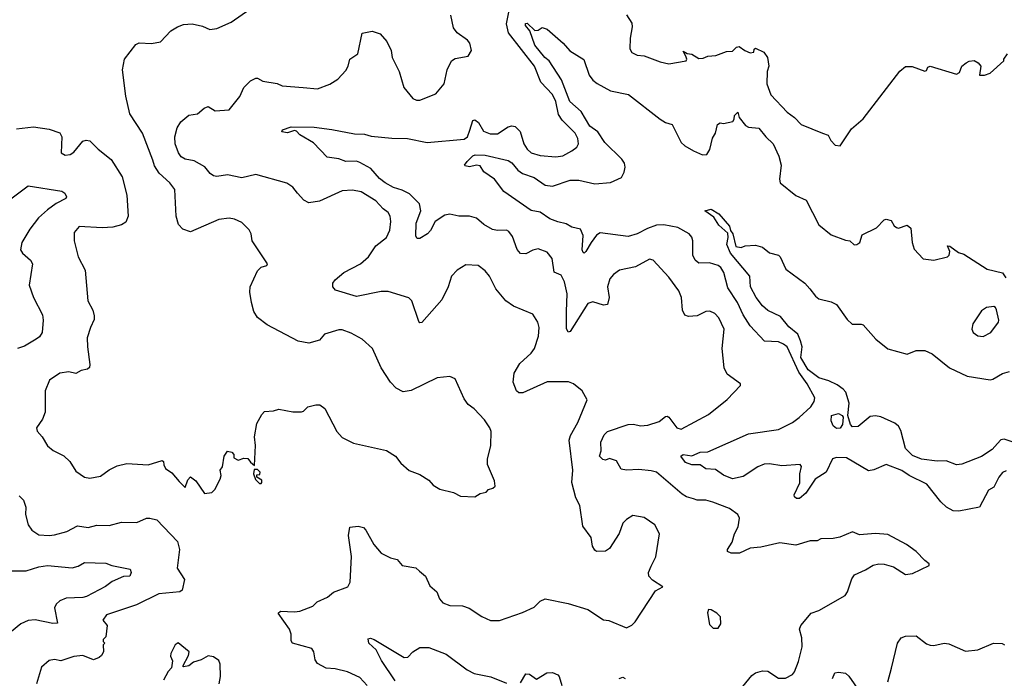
# Model space of a CAD drawing. Extents: x 1268547 to 1425625, y 515768 to 616754.
# Tile 415 of 507: x 1375468 to 1381045, y 582246 to 585979. Entities that reach past the tile are written whole.
import ezdxf

# ---------------------------------------------------------------- set-up
doc = ezdxf.new("R2010")
doc.units = 0

msp = doc.modelspace()

# ---------------------------------------------------------------- linework, layer by layer
at = {"layer": '0CON10XD'}
for points in [[(1378045, 583274), (1378075, 583293.8), (1378110, 583300), (1378123.9, 583316.1), (1378147, 583323), (1378160, 583335), (1378157.5, 583365), (1378118.3, 583458.3), (1378118.3, 583488.3), (1378136.9, 583565), (1378137.8, 583645), (1378131.4, 583665), (1378101.1, 583711.1), (1378042.6, 583772.6), (1378008.6, 583798.6), (1377985, 583830), (1377935, 583942.5), (1377905, 583956.7), (1377832.1, 583947.9), (1377685, 583877.5), (1377640.3, 583870.3), (1377600.2, 583890.2), (1377567.5, 583925), (1377514.6, 584004.6), (1377465.8, 584115), (1377408.3, 584168.3), (1377345, 584202.5), (1377295, 584220), (1377275, 584220.6), (1377195, 584196.2), (1377165, 584162.5), (1377105, 584145.6), (1377045, 584157.1), (1376869.8, 584249.8), (1376815, 584290.8), (1376794.3, 584325), (1376780.8, 584375), (1376771.4, 584435), (1376772.9, 584465), (1376815, 584556.2), (1376835, 584576), (1376866.7, 584585), (1376871.2, 584595), (1376784, 584725), (1376778, 584765), (1376767.3, 584787.3), (1376725, 584830), (1376685, 584848.8), (1376655, 584853.8), (1376595, 584846), (1376435, 584777.1), (1376390.9, 584790.9), (1376367.8, 584817.8), (1376353.1, 584865), (1376346.2, 585016.2), (1376317.8, 585055), (1376258, 585108), (1376231.1, 585151.1), (1376222.6, 585182.6), (1376163.8, 585335), (1376090.9, 585445), (1376068.5, 585545), (1376050, 585695), (1376061.4, 585755), (1376125, 585837.5), (1376145, 585847.5), (1376215, 585843.8), (1376265, 585853.8), (1376324.1, 585915.9), (1376361.2, 585938.8), (1376395, 585950.8), (1376443.9, 585956.1), (1376502.3, 585942.3), (1376545, 585923.8), (1376585, 585928), (1376665.5, 585964.5), (1376771.7, 586038.3)], [(1377435, 582205.7), (1377395, 582249.4), (1377325, 582281.9), (1377255, 582300), (1377202.8, 582302.8), (1377155, 582330), (1377141.2, 582351.2), (1377133.3, 582395), (1377122.5, 582415), (1377012.9, 582445), (1377005, 582457.5), (1377005.5, 582495), (1376996.7, 582525), (1376931.2, 582615), (1376945, 582626), (1377025, 582622.5), (1377055, 582627.1), (1377127.5, 582655), (1377151.7, 582678.3), (1377211.2, 582705), (1377245, 582733.1), (1377326.2, 582765), (1377338.8, 582791.2), (1377346.8, 582936.8), (1377329.2, 583055), (1377336.7, 583103.3), (1377385, 583108), (1377415, 583100), (1377429.2, 583085), (1377472.9, 583005), (1377515, 582955.8), (1377568.3, 582928.3), (1377605, 582918.8), (1377635, 582884.2), (1377712.3, 582872.3), (1377733.2, 582853.2), (1377766.2, 582825), (1377790.3, 582770.3), (1377830, 582735), (1377845, 582696.2), (1377865, 582672.9), (1377905, 582657.8), (1377975, 582655.6), (1378013.2, 582643.2), (1378085, 582596.2), (1378135, 582573.3), (1378185, 582574.2), (1378315, 582619.4), (1378380.9, 582649.1), (1378415, 582682), (1378445, 582696.2), (1378575, 582670.6), (1378685, 582636.2), (1378775, 582576.7), (1378805, 582573.3), (1378905, 582531.2), (1378935, 582546.2), (1378954.3, 582565.7), (1379068.3, 582741.7), (1379110, 582765), (1379052.9, 582802.9), (1379032, 582825), (1379029.2, 582845), (1379045, 582881.2), (1379071.9, 582935), (1379091.2, 583065), (1379066, 583115), (1379005, 583157.5), (1378941.2, 583168.8), (1378904.4, 583145.6), (1378884.5, 583125.5), (1378862.9, 583067.1), (1378808.9, 582981.1), (1378785, 582965.7), (1378735, 582963.8), (1378725, 582972.5), (1378712, 582995), (1378704.2, 583044.2), (1378658.3, 583108.3), (1378641.4, 583225), (1378618.7, 583268.7), (1378595.5, 583355.5), (1378601.5, 583425), (1378580, 583595), (1378587.4, 583622.6), (1378630, 583695), (1378682.5, 583825), (1378654.6, 583874.6), (1378605.3, 583915.3), (1378575.5, 583925.5), (1378455, 583925.6), (1378317, 583863), (1378294.5, 583864.5), (1378280.8, 583875), (1378263.1, 583925), (1378268.5, 583975), (1378300.8, 584029.3), (1378365, 584089.2), (1378384.3, 584115), (1378406.9, 584185), (1378409.4, 584235), (1378402.5, 584265), (1378375, 584310), (1378265, 584355.7), (1378221.2, 584385), (1378165, 584453.3), (1378129.2, 584525), (1378104, 584555), (1378065, 584585.7), (1377995, 584590), (1377945, 584559.2), (1377914.3, 584525), (1377895.6, 584465), (1377858.3, 584391.7), (1377745, 584263.3), (1377735, 584260), (1377728.6, 584268.6), (1377689.2, 584385), (1377671.7, 584401.7), (1377555, 584438.6), (1377515, 584438.1), (1377375, 584410), (1377256.7, 584445), (1377242, 584465), (1377240.8, 584485), (1377254, 584505), (1377304.2, 584545), (1377397.5, 584595), (1377442.7, 584635), (1377485, 584696.9), (1377546, 584745), (1377563.6, 584786.4), (1377570, 584835), (1377565.5, 584865), (1377555, 584885.8), (1377526.8, 584906.8), (1377485, 584952.9), (1377402.7, 585002.7), (1377352.7, 585012.7), (1377295, 585009.2), (1377165, 584950.5), (1377105, 584940), (1377076.2, 584955), (1377041.2, 584995), (1377015, 585030), (1376981.7, 585051.7), (1376805, 585102), (1376725, 585081.9), (1376645, 585100), (1376585, 585090), (1376565, 585093.1), (1376546.4, 585106.4), (1376515.5, 585145.5), (1376455, 585178.6), (1376405, 585187.5), (1376381.7, 585201.7), (1376366.7, 585225), (1376348.8, 585275), (1376346.2, 585315), (1376360, 585365), (1376379.5, 585400.5), (1376425, 585438), (1376474.3, 585445.7), (1376512.7, 585477.3), (1376535, 585486.2), (1376575, 585462), (1376655, 585467.1), (1376715, 585544.2), (1376736.9, 585595), (1376775, 585631.9), (1376805, 585647.8), (1376815, 585648.1), (1376845, 585629.5), (1376926.2, 585616.2), (1376955, 585604.4), (1377072.5, 585595), (1377155, 585586.2), (1377225, 585614), (1377269.1, 585640.9), (1377315, 585691.2), (1377328.6, 585715), (1377338, 585755), (1377383.8, 585785), (1377406.7, 585903.3), (1377465, 585914), (1377508.7, 585898.7), (1377547.5, 585855), (1377571.2, 585805), (1377578, 585765), (1377617.5, 585685), (1377644, 585595), (1377695, 585532.5), (1377715, 585523.3), (1377735, 585523.3), (1377825, 585558.8), (1377872, 585615), (1377888.6, 585695), (1377914.2, 585745.8), (1377935, 585758.8), (1378008.8, 585771.2), (1378026.2, 585805), (1378018, 585845), (1378005, 585863.3), (1377945.8, 585905), (1377925, 585932.5), (1377909.5, 586005)], [(1379512.5, 582137.5), (1379615, 582260.8), (1379635, 582276), (1379675, 582287.5), (1379705, 582285.8), (1379766.4, 582246.4), (1379805, 582246.7), (1379845, 582266.7), (1379856.8, 582283.2), (1379878.3, 582341.7), (1379899.4, 582425), (1379898.5, 582475), (1379884.5, 582524.5), (1379891.9, 582545), (1379950, 582615), (1379995, 582629.4), (1380143.8, 582715), (1380156, 582735), (1380180.9, 582809.1), (1380197, 582833), (1380259.6, 582860.4), (1380302.4, 582887.6), (1380335, 582894.4), (1380365, 582893.1), (1380417.6, 582877.6), (1380485, 582834), (1380525, 582840), (1380620, 582885), (1380620, 582895), (1380595, 582912.5), (1380546.2, 582965), (1380491.2, 583005), (1380385, 583060), (1380315, 583065.8), (1380225, 583058.8), (1380185, 583076.7), (1380113.5, 583046.5), (1380075, 583038.5), (1380005, 583035.6), (1379985, 583025.8), (1379945, 583024.2), (1379865, 583000), (1379773.9, 583013.9), (1379665, 582989.5), (1379605, 582983.1), (1379544.2, 582955.8), (1379497.5, 582955), (1379477.5, 582965), (1379476.7, 582975), (1379503.1, 583016.9), (1379516.4, 583065), (1379537.5, 583105), (1379544.2, 583154.2), (1379536, 583175), (1379487.9, 583207.9), (1379394.5, 583244.5), (1379355, 583255.6), (1379305, 583254.5), (1379285, 583263.3), (1379245, 583274.6), (1379219.9, 583289.9), (1379075, 583413.5), (1379045, 583422.5), (1378975, 583429.6), (1378905.5, 583425.5), (1378875, 583431.2), (1378848.8, 583478.8), (1378808, 583492), (1378785, 583482.2), (1378771.2, 583485), (1378752.5, 583505), (1378762, 583535), (1378760, 583585), (1378778, 583625), (1378796.7, 583645), (1378915, 583683.4), (1378945, 583685.3), (1378985, 583675.8), (1379025, 583680.9), (1379089.2, 583700.7), (1379125, 583729.5), (1379135, 583731.1), (1379145.3, 583725.3), (1379189.2, 583665), (1379215, 583657.1), (1379369.7, 583740.3), (1379474.4, 583825.6), (1379550, 583905), (1379550, 583915), (1379475, 583970), (1379458.5, 584005), (1379447.5, 584115), (1379457.5, 584225), (1379428, 584288), (1379405, 584313.8), (1379377.1, 584327.1), (1379355, 584324.2), (1379305, 584300.6), (1379255.7, 584295.7), (1379235, 584303.8), (1379222.4, 584332.4), (1379216.4, 584405), (1379201.9, 584441.9), (1379145, 584520), (1379055, 584616.7), (1379035, 584621.2), (1378955, 584578.6), (1378865, 584560), (1378831.2, 584535), (1378810.9, 584509.1), (1378798, 584465), (1378806.5, 584405), (1378798, 584365), (1378775, 584360.6), (1378715, 584380), (1378685, 584370), (1378585, 584211.1), (1378575, 584207.5), (1378565, 584227.5), (1378564.8, 584325.2), (1378568.9, 584425), (1378553.7, 584493.7), (1378535, 584531.4), (1378495, 584548), (1378484.6, 584624.6), (1378455, 584660.6), (1378405, 584679.1), (1378375, 584671.8), (1378335, 584650.9), (1378305, 584653.3), (1378286, 584676), (1378259.5, 584749.5), (1378238.5, 584778.5), (1378225, 584785.5), (1378175, 584783.6), (1378145, 584789.6), (1378097.1, 584817.1), (1378055, 584854.4), (1378015.6, 584865.6), (1377954.4, 584864.4), (1377905, 584875.7), (1377875, 584870.6), (1377821.4, 584835), (1377795, 584784), (1377777.5, 584765), (1377735, 584739.2), (1377718.3, 584738.3), (1377712.1, 584752.1), (1377714.2, 584825), (1377740.3, 584895), (1377732.1, 584935), (1377675, 584991.1), (1377635, 585012.3), (1377585, 585027.5), (1377537.8, 585055), (1377505, 585078.2), (1377455.7, 585135.7), (1377395, 585170), (1377375, 585177.5), (1377314.3, 585174.3), (1377275, 585190.8), (1377209.3, 585199.3), (1377130.9, 585280.9), (1377055, 585326.7), (1377035, 585346.7), (1377025, 585350), (1376985, 585336.7), (1376953, 585343), (1376956.7, 585355), (1377005, 585371.9), (1377135, 585369.1), (1377235, 585357.1), (1377365, 585331.1), (1377419.8, 585329.8), (1377458.9, 585318.9), (1377575, 585306.6), (1377665, 585305.3), (1377775, 585282.1), (1377985, 585300.8), (1378005, 585314.4), (1378016.9, 585353.1), (1378035, 585408), (1378045, 585411.9), (1378065.7, 585395.7), (1378095, 585347.1), (1378131.7, 585331.7), (1378175, 585332.5), (1378235, 585372.2), (1378255, 585377.3), (1378275, 585373.3), (1378303.1, 585345), (1378323.1, 585275), (1378341.4, 585245), (1378365, 585223.3), (1378415, 585208.6), (1378505, 585200.6), (1378545, 585206.9), (1378595.4, 585234.6), (1378623.2, 585256.8), (1378632.5, 585275), (1378630, 585305), (1378614.3, 585335), (1378539.7, 585409.7), (1378520.6, 585440.6), (1378505.3, 585515), (1378486.6, 585555), (1378420.3, 585625), (1378383.1, 585715), (1378236.9, 585905), (1378224.4, 585955), (1378237.9, 586022.1)], [(1378905.7, 586005.7), (1378935, 585960), (1378937.7, 585937.7), (1378926.2, 585875), (1378924.1, 585814.1), (1378935, 585792.5), (1378965, 585777.5), (1379005, 585774.3), (1379095, 585739.2), (1379145, 585728), (1379242.5, 585745), (1379246.7, 585755), (1379241.7, 585771.7), (1379225, 585800), (1379248, 585788), (1379275, 585783.1), (1379315, 585758.5), (1379339.5, 585760.5), (1379365, 585771.2), (1379410, 585775), (1379471.7, 585798.3), (1379505, 585800), (1379527.7, 585822.3), (1379542.7, 585827.3), (1379575, 585804), (1379605, 585791.4), (1379626.1, 585793.9), (1379627.5, 585812.5), (1379635, 585817.5), (1379683.3, 585795), (1379703.8, 585765), (1379710.8, 585715), (1379700.8, 585685), (1379700, 585615), (1379722.8, 585552.8), (1379815, 585454), (1379856, 585425), (1379895, 585384.3), (1380015, 585335.8)], [(1381055, 583422.2), (1381035, 583411.9), (1381013.1, 583385), (1380985, 583330), (1380955, 583312.5), (1380905, 583216.2), (1380787, 583193), (1380755, 583194.4), (1380718, 583215), (1380685, 583246.9), (1380607, 583347), (1380505.4, 583395.4), (1380465, 583424.3), (1380375, 583457.8), (1380305, 583427.5), (1380275, 583422), (1380151.2, 583495), (1380095, 583498.1), (1380070.9, 583489.1), (1380036.2, 583415), (1379974.4, 583375), (1379920.5, 583295), (1379885, 583265.6), (1379867.5, 583265), (1379856, 583275), (1379854.2, 583285), (1379885.9, 583354.1), (1379886.9, 583405), (1379895.6, 583445.6), (1379888.3, 583458.3), (1379785, 583450.6), (1379715, 583460.8), (1379685, 583459.4), (1379648.1, 583445), (1379565, 583390.4), (1379505, 583376.2), (1379455, 583397.3), (1379408.8, 583428.8), (1379353.8, 583433.8), (1379322.5, 583455), (1379275.5, 583455.5), (1379238.9, 583468.9), (1379212.9, 583505), (1379225, 583514.4), (1379275, 583506.8), (1379322.4, 583527.6), (1379365, 583529.3), (1379595, 583631.5), (1379765, 583655.3), (1379845.6, 583695), (1379883.6, 583723.6), (1379948.1, 583785), (1379967.1, 583815), (1379970.8, 583835), (1379927.7, 583915), (1379881.6, 583981.6), (1379815, 584123.6), (1379795, 584140.4), (1379765, 584152.5), (1379687.4, 584157.4), (1379605, 584242.7), (1379566.5, 584305), (1379534.2, 584375), (1379478.1, 584458.1), (1379455.3, 584545), (1379440, 584575), (1379425, 584586.2), (1379375, 584600), (1379315, 584599.2), (1379292.9, 584615), (1379281.5, 584645), (1379280.6, 584725), (1379275, 584746.2), (1379260, 584765), (1379195, 584800.4), (1379115.6, 584815.6), (1379075, 584813.3), (1379024.1, 584795.9), (1378965, 584764.7), (1378915, 584749.2), (1378755, 584771.5), (1378735, 584756.7), (1378703.9, 584716.1), (1378675, 584664.4), (1378665, 584656), (1378658.8, 584658.8), (1378654.6, 584675), (1378659.1, 584755), (1378645, 584792), (1378595, 584803.3), (1378562.2, 584822.2), (1378515, 584832.7), (1378470.8, 584850.8), (1378415, 584886.9), (1378365, 584897.5), (1378210, 585005), (1378156.7, 585075), (1378097.3, 585117.3), (1378075, 585151.2), (1378055, 585154.3), (1378015, 585145.6), (1377990.7, 585150.7), (1377987.5, 585155), (1378001.5, 585175), (1378035, 585207.5), (1378047.3, 585212.7), (1378105, 585210.8), (1378235, 585180.9), (1378255, 585167.1), (1378290, 585125), (1378315, 585107), (1378381.8, 585085), (1378445, 585041.2), (1378485, 585034.5), (1378585, 585069.1), (1378635, 585070), (1378725, 585048.5), (1378815, 585056.7), (1378875.8, 585085), (1378891.9, 585115), (1378896.5, 585143.5), (1378893.1, 585165), (1378878.8, 585188.8), (1378782.7, 585282.7), (1378742.5, 585342.5), (1378696.5, 585375), (1378648.5, 585458.5), (1378584.5, 585515), (1378537.4, 585637.4), (1378467.5, 585745), (1378442.8, 585765), (1378384.7, 585835), (1378356.7, 585915), (1378332.2, 585945), (1378332.7, 585957.3), (1378341.7, 585958.3), (1378385, 585917.5), (1378405, 585920), (1378426.4, 585933.6), (1378455, 585925.8), (1378545.6, 585845), (1378583.3, 585803.2), (1378663.8, 585753.8), (1378693.9, 585663.9), (1378715, 585635.7), (1378737.8, 585617.8), (1378815, 585575.5), (1378916.7, 585555), (1379095, 585414.3), (1379125, 585395.7), (1379164.2, 585385), (1379215, 585282.9), (1379235, 585263.3), (1379284.7, 585234.7), (1379335, 585212.2), (1379360, 585215), (1379377.5, 585242.5), (1379392.5, 585307.5), (1379408.8, 585335), (1379420, 585385), (1379435, 585393.3), (1379455, 585391.2), (1379507.8, 585402.2), (1379515.6, 585414.4), (1379516.9, 585435), (1379535, 585453.8), (1379543.9, 585423.9), (1379578.7, 585378.7), (1379595, 585370), (1379655, 585364.2), (1379694.2, 585314.2), (1379735.7, 585275), (1379767.5, 585205), (1379781.1, 585155), (1379771.1, 585075), (1379775.8, 585055), (1379865, 584981.4), (1379922.5, 584955), (1379995, 584816.7), (1380065, 584759.2), (1380145, 584728.8), (1380170, 584725), (1380193.6, 584703.6), (1380210, 584705), (1380226.7, 584715), (1380240.5, 584759.5), (1380320.9, 584799.1), (1380363.8, 584845), (1380375, 584848), (1380405, 584840), (1380420.7, 584810.7), (1380435, 584800), (1380445, 584797.5), (1380495, 584813.3), (1380515, 584796.2), (1380522.5, 584715), (1380535, 584677.5), (1380585, 584623.8), (1380645, 584616), (1380722.5, 584635), (1380733.3, 584645), (1380736.2, 584665), (1380722.5, 584697.5), (1380735.5, 584695.5), (1380785, 584658.6), (1380815, 584649.4), (1380947.1, 584565), (1381034.7, 584544.7), (1381053.2, 584515)], [(1380015, 585335.8), (1380046.7, 585325), (1380063.1, 585293.1), (1380086.9, 585266.9), (1380115, 585264.5), (1380180.2, 585359.8), (1380245, 585417.1), (1380453.5, 585686.5), (1380485, 585714.4), (1380522.8, 585712.8), (1380595, 585687.5), (1380605, 585690), (1380611.2, 585708.8), (1380625, 585715.8), (1380775, 585670), (1380790.5, 585679.5), (1380804, 585715), (1380828.8, 585735), (1380845, 585743.8), (1380875, 585747.1), (1380896.7, 585735), (1380911.2, 585715), (1380904.3, 585664.3), (1380933.6, 585663.6), (1380964, 585675), (1381042.5, 585745), (1381042.5, 585755), (1381062.5, 585785)], [(1375449.2, 585360.8), (1375545, 585371.9), (1375635, 585359.2), (1375695, 585336.7), (1375706.2, 585315), (1375702, 585225), (1375725, 585211.2), (1375752.5, 585215), (1375775, 585228.8), (1375825, 585290), (1375844.5, 585295.5), (1375865, 585292.9), (1375912, 585245), (1375985, 585185.7), (1376048.1, 585088.1), (1376074, 584985), (1376081.2, 584865), (1376069.4, 584830.6), (1376045, 584815.7), (1375995, 584801.9), (1375935, 584798.9), (1375805, 584806.2), (1375777, 584773), (1375776.7, 584725), (1375798, 584635), (1375839.2, 584559.2), (1375854.3, 584385), (1375881.7, 584331.7), (1375890.3, 584300.3), (1375889.2, 584279.2), (1375868.5, 584235)], [(1375395, 584945.5), (1375515, 585037.5), (1375706.6, 585006.6), (1375724, 584995), (1375732, 584975), (1375728.8, 584965), (1375675, 584937.5), (1375625, 584900.8), (1375574.1, 584855.9), (1375525, 584792.1), (1375478.8, 584715), (1375471.4, 584675), (1375482.5, 584655), (1375528, 584615), (1375540, 584595), (1375521.4, 584475), (1375545.6, 584405), (1375596.9, 584305), (1375601.4, 584275), (1375594.2, 584205), (1375579.1, 584180.9), (1375561.7, 584168.3), (1375495, 584127.5), (1375455, 584114.4)], [(1381145, 583567.7), (1381045, 583601.9), (1381025, 583597.3), (1381005.7, 583575.7), (1380977, 583543), (1380915, 583503), (1380805, 583459.5), (1380775, 583455.9), (1380715, 583477.5), (1380665, 583476.6), (1380575, 583487.5), (1380525, 583508.2), (1380485, 583548.9), (1380459.4, 583649.4), (1380445, 583675.6), (1380425, 583692.7), (1380345, 583728.5), (1380315, 583733.5), (1380285, 583729.5), (1380216.5, 583673.5), (1380185, 583670.4), (1380173, 583685), (1380159.1, 583735), (1380166.2, 583805), (1380146.8, 583866.8), (1380132.3, 583885), (1380098.5, 583908.5), (1380051.2, 583931.2), (1379995, 583948.1), (1379934.1, 583995), (1379892.8, 584065), (1379899.4, 584125), (1379891.3, 584158.7), (1379876.1, 584196.1), (1379825, 584237.1), (1379776.7, 584296.7), (1379705, 584330), (1379675, 584356.2), (1379640, 584405), (1379607.8, 584465), (1379604.3, 584525), (1379493.4, 584655), (1379472.7, 584705), (1379481.2, 584745), (1379479.7, 584769.7), (1379427.8, 584815), (1379400, 584860), (1379348.8, 584895), (1379385, 584904.4), (1379428.8, 584878.8), (1379487.8, 584807.8), (1379494.4, 584784.4), (1379508.1, 584765), (1379525, 584692.5), (1379555, 584687.5), (1379577, 584697), (1379635, 584700), (1379675, 584690), (1379715, 584656.7), (1379765, 584643.3), (1379776.2, 584635), (1379807.5, 584565), (1379915.8, 584485.8), (1379943.9, 584453.9), (1379975, 584411.2), (1379995, 584396), (1380065, 584380), (1380095, 584364), (1380155, 584280), (1380182.4, 584252.4), (1380233.9, 584253.9), (1380245, 584248.8), (1380317.3, 584167.3), (1380385, 584112.9), (1380495, 584083.3), (1380545.8, 584104.2), (1380595, 584104.2), (1380636, 584085), (1380734.2, 584005), (1380835, 583958.2), (1380965, 583937.5), (1380979.4, 583940.6), (1381035, 583973.5), (1381075, 583985.5)], [(1380925, 584184), (1380968.8, 584205), (1381011.2, 584265), (1381013.8, 584275), (1381000, 584335), (1380995, 584347.5), (1380985, 584352.5), (1380945, 584346.7), (1380915, 584328.8), (1380865.9, 584254.1), (1380861.2, 584225), (1380868.8, 584205), (1380895, 584186.2), (1380925, 584184)], [(1375868.5, 584235), (1375850, 584175), (1375850.8, 584125), (1375865.7, 584025), (1375862, 584008), (1375852, 583998), (1375815, 583991.2), (1375785, 583973.8), (1375745, 583982), (1375695, 583975.8), (1375636.2, 583935), (1375612, 583875), (1375611.1, 583755), (1375596.7, 583715), (1375562.9, 583665), (1375565.8, 583645.8), (1375594.1, 583614.1), (1375625, 583563.3), (1375657.3, 583537.3), (1375717.3, 583507.3), (1375750.6, 583475), (1375785, 583420), (1375835, 583386.7), (1375865, 583380), (1375925, 583391.2), (1375975, 583428), (1376020.6, 583449.4), (1376075, 583463.8), (1376195, 583456.2), (1376275, 583480), (1376282.5, 583475), (1376284, 583455), (1376294, 583435), (1376329.8, 583409.8), (1376370.8, 583360.8), (1376405, 583327.5), (1376419.3, 583370.7), (1376435, 583387.5), (1376466.2, 583365), (1376515, 583293.3), (1376555, 583298), (1376572, 583315), (1376603.3, 583375), (1376608.8, 583395), (1376603.3, 583425), (1376616.7, 583445), (1376626.7, 583505), (1376645, 583532.5), (1376668.3, 583528.3), (1376680, 583515), (1376680, 583495), (1376705, 583482.5), (1376737, 583493), (1376760.7, 583490.7), (1376775, 583470), (1376798.3, 583451.7), (1376803.8, 583565), (1376798, 583615), (1376810.6, 583689.4), (1376839.3, 583740.7), (1376855, 583757.5), (1376905, 583761.2), (1376935, 583772), (1377015, 583756.7), (1377063, 583757), (1377075, 583760), (1377100, 583785), (1377145, 583796), (1377167.5, 583795), (1377195.8, 583775.8), (1377263.8, 583645), (1377295, 583611.2), (1377358.8, 583578.8), (1377545, 583537.5), (1377596.2, 583505), (1377626.2, 583465), (1377674.2, 583424.2), (1377735, 583400), (1377785, 583368), (1377810, 583340), (1377846.9, 583316.9), (1377925, 583298.9), (1377965, 583278.9), (1378045, 583274)], [(1380095, 583661.2), (1380076.4, 583676.4), (1380063.3, 583705), (1380066.7, 583735), (1380105, 583746), (1380126.7, 583735), (1380132.3, 583725), (1380128.8, 583685), (1380115, 583664.4), (1380095, 583661.2)], [(1376835, 583350), (1376840, 583355), (1376838.3, 583368.3), (1376810, 583385), (1376811.7, 583398.3), (1376828.3, 583401.7), (1376830, 583415), (1376815, 583430), (1376795, 583430), (1376792.5, 583405), (1376803.3, 583373.3), (1376825, 583350), (1376835, 583350)], [(1375465, 583280.8), (1375490, 583255), (1375502.5, 583215), (1375500, 583175), (1375516, 583115), (1375536.7, 583085), (1375575, 583058.6), (1375635, 583054.4), (1375665, 583059.2), (1375735, 583077.1), (1375795, 583110.6), (1375855, 583100.5), (1375905, 583114.3), (1375975, 583111.4), (1376045, 583130.8), (1376130.9, 583129.1), (1376185, 583152.5), (1376205, 583154.2), (1376245, 583144.2), (1376361.7, 583021.7), (1376372.9, 582975), (1376359.1, 582869.1), (1376401.2, 582805), (1376388.8, 582745), (1376375, 582736.2), (1376255, 582724.4), (1376128.3, 582661.7), (1375960, 582605), (1375938.8, 582575), (1375962.5, 582545), (1375955, 582480), (1375940, 582465), (1375940, 582455), (1375950, 582445), (1375940, 582435), (1375942.5, 582395), (1375930, 582375), (1375916.8, 582363.2), (1375885, 582350.6), (1375825, 582375.8), (1375775, 582370), (1375700, 582345), (1375665, 582352), (1375633.9, 582346.1), (1375590.5, 582309.5), (1375563.1, 582215)], [(1375424.7, 582854.7), (1375505, 582854.3), (1375575, 582877.8), (1375625, 582885.9), (1375765, 582872.2), (1375798.6, 582881.4), (1375835, 582901.9), (1375955, 582897.9), (1375990, 582885), (1376093.6, 582863.6), (1376099.4, 582845), (1376090.8, 582825), (1376055, 582822.9), (1375992, 582795), (1375953.3, 582766.7), (1375845, 582708.7), (1375825, 582702.8), (1375731, 582699), (1375694.5, 582685), (1375675, 582666.7), (1375664.7, 582645.3), (1375681.7, 582558.3), (1375654.5, 582555.5), (1375555, 582577.7), (1375515, 582573.2), (1375473.6, 582555), (1375388.5, 582485)], [(1379425, 582530), (1379440, 582555), (1379436.7, 582595), (1379417.5, 582615), (1379385, 582633.3), (1379370, 582635), (1379363.6, 582616.4), (1379375, 582550), (1379395, 582530), (1379425, 582530)], [(1377595, 582232), (1377516.5, 582346.5), (1377486.2, 582406.2), (1377445.6, 582445), (1377440.6, 582469.4), (1377455, 582473.1), (1377475.9, 582465.9), (1377645, 582364.3), (1377666.2, 582365), (1377695, 582396.2), (1377735, 582420), (1377785, 582420), (1377882.7, 582382.7), (1378003.1, 582293.1), (1378042.7, 582272.7), (1378135.5, 582254.5), (1378225, 582217.7)], [(1380385.4, 582225), (1380406.9, 582303.1), (1380440.6, 582445), (1380461.2, 582475), (1380485, 582484), (1380545, 582485.7), (1380605, 582441.2), (1380625, 582433.8), (1380645, 582432.5), (1380705, 582445.7), (1380731.2, 582441.2), (1380825, 582400), (1380895, 582407.5), (1380984.6, 582445.4), (1381033.3, 582443.3), (1381046, 582435)], [(1376596.7, 582215), (1376605.8, 582255), (1376603.8, 582325), (1376595, 582346.7), (1376565, 582366.7), (1376535, 582373.3), (1376495, 582351.2), (1376452.3, 582337.7), (1376425, 582316.7), (1376395, 582310), (1376392.5, 582315), (1376423.3, 582375), (1376426.7, 582395), (1376365, 582447.5), (1376347.5, 582435), (1376323.6, 582386.4), (1376321.7, 582371.7), (1376333.3, 582345), (1376326.7, 582305), (1376308.8, 582285), (1376281.2, 582235)], [(1378305, 582219.2), (1378335, 582270.8), (1378355, 582269.2), (1378395, 582241.4), (1378453.1, 582276.9), (1378485, 582278.1), (1378515, 582265.6), (1378524.2, 582255), (1378538, 582205)], [(1378862.5, 582245), (1378885, 582251.9), (1378897.5, 582245)], [(1380072.5, 582245), (1380085, 582276.2), (1380105, 582280.8), (1380145.5, 582275.5), (1380165, 582257.5), (1380225, 582170.8)]]:
    msp.add_lwpolyline(points, dxfattribs=at)

doc.saveas('drawing.dxf')
